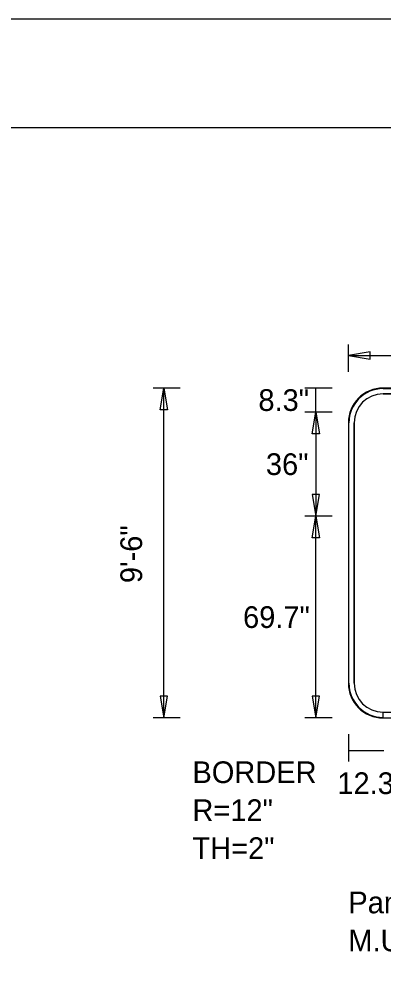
# Model space of a CAD drawing. Extents: x 1806251 to 1809821, y 414895 to 422886.
# Drawn here: x 1809675.736 to 1809676.995, y 414940.957 to 414944.227 of the extents above; entities that cross this region are included whole.
import ezdxf

# ---------------------------------------------------------------- set-up
doc = ezdxf.new("R2010")
doc.units = 0
for name, color, linetype in [('GSBWFILL', 7, 'Continuous'), ('GSCOLORFILL', 7, 'Continuous'), ('GSDIMS', 7, 'Continuous'), ('GSOUTLINE', 7, 'Continuous'), ('GSSHT', 7, 'Continuous')]:
    doc.layers.add(name, color=color, linetype=linetype)

msp = doc.modelspace()

# ---------------------------------------------------------------- linework, layer by layer
at = {"layer": 'GSBWFILL'}
for p, q in [((1809678.196, 414942.951), (1809676.995, 414942.951)), ((1809676.995, 414942.931), (1809678.196, 414942.931)), ((1809676.875, 414942.831), (1809676.875, 414941.931)), ((1809676.895, 414941.931), (1809676.895, 414942.831)), ((1809676.995, 414941.811), (1809676.995, 414941.831))]:
    msp.add_line(p, q, dxfattribs=at)
for centre, radius, start, end in [((1809676.995, 414942.831), 0.12, 90, 180), ((1809676.995, 414942.831), 0.1, 90, 180), ((1809676.995, 414941.931), 0.12, 180, 270), ((1809676.995, 414941.931), 0.1, 180, 270)]:
    msp.add_arc(centre, radius, start, end, dxfattribs=at)
at = {"layer": 'GSCOLORFILL'}
for p, q in [((1809678.196, 414942.951), (1809676.995, 414942.951)), ((1809678.196, 414942.951), (1809676.995, 414942.951)), ((1809678.196, 414942.951), (1809676.995, 414942.951)), ((1809676.995, 414942.949), (1809678.196, 414942.949)), ((1809676.995, 414942.931), (1809678.196, 414942.931)), ((1809676.875, 414942.831), (1809676.875, 414941.931)), ((1809676.875, 414942.831), (1809676.875, 414941.931)), ((1809676.875, 414942.831), (1809676.875, 414941.931)), ((1809676.877, 414941.931), (1809676.877, 414942.831)), ((1809676.895, 414941.931), (1809676.895, 414942.831)), ((1809676.995, 414941.811), (1809676.995, 414941.831)), ((1809676.995, 414941.811), (1809676.995, 414941.813)), ((1809676.995, 414941.811), (1809678.196, 414941.811))]:
    msp.add_line(p, q, dxfattribs=at)
for centre, radius, start, end in [((1809676.995, 414942.831), 0.12, 90, 180), ((1809676.995, 414942.831), 0.12, 90, 180), ((1809676.995, 414942.831), 0.12, 90, 180), ((1809676.995, 414942.831), 0.118, 90, 180), ((1809676.995, 414942.831), 0.1, 90, 180), ((1809676.995, 414941.931), 0.12, 180, 270), ((1809676.995, 414941.931), 0.12, 180, 270), ((1809676.995, 414941.931), 0.12, 180, 270), ((1809676.995, 414941.931), 0.118, 180, 270), ((1809676.995, 414941.931), 0.1, 180, 270)]:
    msp.add_arc(centre, radius, start, end, dxfattribs=at)
at = {"layer": 'GSDIMS'}
for p, q in [((1809676.875, 414943.0073), (1809676.875, 414943.101)), ((1809676.875, 414943.0635), (1809678.316, 414943.0635)), ((1809676.2937, 414942.951), (1809676.2, 414942.951)), ((1809676.2375, 414941.811), (1809676.2375, 414942.951)), ((1809676.8188, 414942.951), (1809676.725, 414942.951)), ((1809676.7625, 414942.868), (1809676.7625, 414942.951)), ((1809676.8188, 414942.868), (1809676.725, 414942.868)), ((1809676.8188, 414942.868), (1809676.725, 414942.868)), ((1809676.7625, 414942.868), (1809676.7625, 414942.508)), ((1809676.8188, 414942.508), (1809676.725, 414942.508)), ((1809676.8188, 414942.508), (1809676.725, 414942.508)), ((1809676.7625, 414941.811), (1809676.7625, 414942.508)), ((1809676.2937, 414941.811), (1809676.2, 414941.811)), ((1809676.8188, 414941.811), (1809676.725, 414941.811)), ((1809676.875, 414941.7548), (1809676.875, 414941.661)), ((1809676.875, 414941.6985), (1809676.998, 414941.6985))]:
    msp.add_line(p, q, dxfattribs=at)
for points in [[(1809676.875, 414943.0635), (1809676.95, 414943.051), (1809676.95, 414943.076)], [(1809676.2375, 414942.951), (1809676.25, 414942.876), (1809676.225, 414942.876)], [(1809676.7625, 414942.868), (1809676.775, 414942.793), (1809676.75, 414942.793)], [(1809676.7625, 414942.508), (1809676.775, 414942.583), (1809676.75, 414942.583)], [(1809676.7625, 414942.508), (1809676.775, 414942.433), (1809676.75, 414942.433)], [(1809676.2375, 414941.811), (1809676.25, 414941.886), (1809676.225, 414941.886)], [(1809676.7625, 414941.811), (1809676.775, 414941.886), (1809676.75, 414941.886)]]:
    msp.add_lwpolyline(points, close=True, dxfattribs=at)
at = {"layer": 'GSOUTLINE'}
for p, q in [((1809678.196, 414942.951), (1809676.995, 414942.951)), ((1809678.196, 414942.931), (1809676.995, 414942.931)), ((1809676.875, 414942.831), (1809676.875, 414941.931)), ((1809676.895, 414942.831), (1809676.895, 414941.931)), ((1809676.995, 414941.831), (1809678.196, 414941.831)), ((1809676.995, 414941.811), (1809678.196, 414941.811))]:
    msp.add_line(p, q, dxfattribs=at)
for centre, radius, start, end in [((1809676.995, 414942.831), 0.12, 90, 180), ((1809676.995, 414942.831), 0.1, 90, 180), ((1809676.995, 414941.931), 0.12, 180, 270), ((1809676.995, 414941.931), 0.1, 180, 270)]:
    msp.add_arc(centre, radius, start, end, dxfattribs=at)
at = {"layer": 'GSSHT'}
msp.add_line((1809672.1353, 414944.2267), (1809684.8895, 414944.2267), dxfattribs=at)
msp.add_lwpolyline([(1809672.6344, 414943.8516), (1809684.6385, 414943.8516), (1809684.6385, 414936.3479), (1809672.6344, 414936.3479)], close=True, dxfattribs=at)

# ---------------------------------------------------------------- texts
at = {"layer": 'GSDIMS'}
for s, p in [('8.3"', (1809676.564, 414942.872)), ('36"', (1809676.59, 414942.6505)), ('69.7"', (1809676.511, 414942.122)), ('BORDER', (1809676.336, 414941.586)), ('12.3"', (1809676.837, 414941.548)), ('R=12"', (1809676.336, 414941.4548)), ('TH=2"', (1809676.336, 414941.3235)), ('Panel Style: guide_exp_pull-thru.ssi', (1809676.875, 414941.136)), ('M.U.T.C.D.: 2009 Edition', (1809676.875, 414941.0048))]:
    msp.add_text(s, height=0.075, dxfattribs=at).set_placement(p)
msp.add_text('9\'-6"', height=0.075, rotation=90, dxfattribs=at).set_placement((1809676.162, 414942.277))

doc.saveas('drawing.dxf')
